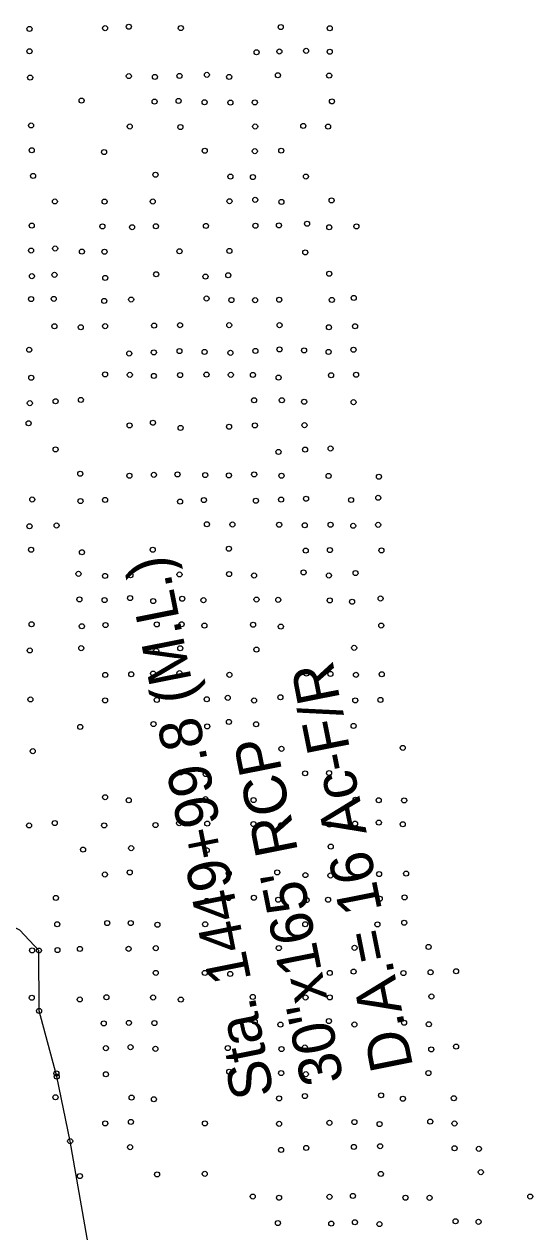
# Model space of a CAD drawing. Extents: x 20503438 to 20508873, y 7964251 to 7984667.
# Drawn here: x 20505651.7 to 20505852.6, y 7977511.9 to 7977989.1 of the extents above; entities that cross this region are included whole.
import ezdxf

# ---------------------------------------------------------------- set-up
doc = ezdxf.new("R2010")
doc.units = 0
for name, color, linetype in [('SurDrainageArrowDown', 7, 'Continuous'), ('SurSurveyPoints', 7, 'Continuous'), ('SurTxtDrainage', 7, 'Continuous')]:
    doc.layers.add(name, color=color, linetype=linetype)

msp = doc.modelspace()

# ---------------------------------------------------------------- linework, layer by layer
at = {"layer": 'SurDrainageArrowDown'}
msp.add_lwpolyline([(20505748.21, 7977193.29), (20505742.63, 7977213.06), (20505736.52, 7977234.9), (20505725.99, 7977280.52), (20505713.88, 7977327.5), (20505706.79, 7977347.37), (20505703.26, 7977372.92), (20505698.22, 7977399.33), (20505687.89, 7977446.43), (20505678.89, 7977496.64), (20505669.89, 7977547.69), (20505664.57, 7977573.19), (20505657.6, 7977599.18), (20505657.57, 7977623.02), (20505649.94, 7977631.12), (20505646.7, 7977632.62), (20505643.09, 7977632.08)], dxfattribs=at)
at = {"layer": 'SurSurveyPoints'}
for centre in [(20505653.81, 7977987.19), (20505683.67, 7977987.47), (20505693.05, 7977988.06), (20505713.58, 7977987.5), (20505753.03, 7977987.91), (20505772.39, 7977987.44), (20505653.81, 7977978.33), (20505743.52, 7977977.95), (20505752.49, 7977978.25), (20505763.03, 7977978.51), (20505772.39, 7977978.14), (20505654.08, 7977967.95), (20505693.05, 7977968.52), (20505703.34, 7977968.2), (20505713.06, 7977968.62), (20505723.87, 7977969.04), (20505732.68, 7977968.2), (20505751.92, 7977968.88), (20505772.17, 7977968.75), (20505674.4, 7977958.84), (20505703.21, 7977958.45), (20505712.69, 7977958.71), (20505722.95, 7977958.18), (20505733.17, 7977958.07), (20505742.82, 7977958.13), (20505773.28, 7977958.56), (20505654.45, 7977949.03), (20505693.4, 7977948.62), (20505742.93, 7977948.62), (20505761.96, 7977948.86), (20505771.74, 7977948.56), (20505713.43, 7977948.38), (20505654.69, 7977939.25), (20505723.03, 7977939.03), (20505753.24, 7977939.07), (20505683.29, 7977938.52), (20505742.82, 7977938.87), (20505703.59, 7977929.55), (20505655.23, 7977929.08), (20505733.18, 7977928.81), (20505742.06, 7977928.66), (20505762.97, 7977928.85), (20505663.84, 7977919), (20505683.47, 7977918.95), (20505702.49, 7977918.98), (20505732.81, 7977919.1), (20505742.99, 7977919.65), (20505753.29, 7977918.79), (20505773.13, 7977919.41), (20505654.71, 7977909.46), (20505682.6, 7977909.16), (20505694.31, 7977908.83), (20505703.77, 7977909.19), (20505723.52, 7977909.32), (20505743.05, 7977909.41), (20505752.35, 7977909.54), (20505763.43, 7977910.19), (20505772.21, 7977908.78), (20505782.91, 7977909.15), (20505654.45, 7977899.61), (20505663.95, 7977900.41), (20505674.54, 7977899.21), (20505683.44, 7977899.15), (20505713.06, 7977899.34), (20505732.75, 7977899.46), (20505762.75, 7977898.87), (20505654.76, 7977889.48), (20505663.7, 7977890.01), (20505683.74, 7977888.77), (20505703.85, 7977890.21), (20505723.34, 7977889.33), (20505732.3, 7977889.86), (20505772.19, 7977890.45), (20505654.46, 7977880.45), (20505663.4, 7977880.51), (20505683.33, 7977879.71), (20505693.98, 7977880.25), (20505723.74, 7977880.65), (20505733.57, 7977880.03), (20505742.92, 7977879.99), (20505752.46, 7977880.17), (20505773.22, 7977880.08), (20505781.87, 7977880.9), (20505663.67, 7977869.68), (20505674.08, 7977869.3), (20505683.68, 7977869.73), (20505703.04, 7977869.95), (20505713.26, 7977870.13), (20505732.69, 7977870.12), (20505752.61, 7977870.13), (20505772.07, 7977869.27), (20505782.37, 7977869.7), (20505653.73, 7977860.39), (20505693.24, 7977858.92), (20505702.93, 7977859.34), (20505713.05, 7977859.91), (20505722.97, 7977859.55), (20505733.18, 7977859.2), (20505743.04, 7977859.94), (20505752.56, 7977860.57), (20505762.26, 7977860.13), (20505771.94, 7977859.54), (20505781.77, 7977860.42), (20505654.52, 7977849.34), (20505683.68, 7977850.66), (20505693.44, 7977850.5), (20505702.94, 7977850.04), (20505713.3, 7977850.4), (20505723.73, 7977850.58), (20505733.34, 7977850.5), (20505742.07, 7977850.44), (20505752.2, 7977849.41), (20505772.92, 7977850.34), (20505782.77, 7977850.55), (20505653.96, 7977839.29), (20505664.15, 7977840.06), (20505674.11, 7977840.58), (20505742.49, 7977840.44), (20505753.47, 7977840.43), (20505762.29, 7977839.86), (20505781.79, 7977839.7), (20505653.49, 7977831.37), (20505693.35, 7977830.5), (20505702.59, 7977831.59), (20505713.48, 7977829.51), (20505732.65, 7977829.97), (20505742.86, 7977830.51), (20505762.42, 7977830.61), (20505664.12, 7977821.02), (20505752.16, 7977820.04), (20505762.67, 7977820.93), (20505772.72, 7977821.38), (20505673.88, 7977811.41), (20505693.26, 7977810.64), (20505702.95, 7977810.99), (20505712.26, 7977811.18), (20505723.21, 7977810.9), (20505732.59, 7977810.74), (20505742.56, 7977811.14), (20505753.34, 7977810.63), (20505771.95, 7977810.55), (20505791.81, 7977810.22), (20505654.92, 7977801.24), (20505673.95, 7977800.61), (20505683.68, 7977801.07), (20505722.71, 7977801.03), (20505743.25, 7977800.73), (20505753.19, 7977801.22), (20505763.02, 7977801.52), (20505780.81, 7977801.04), (20505791.56, 7977801.91), (20505713.29, 7977800.42), (20505723.89, 7977791.46), (20505733.96, 7977791.36), (20505752.42, 7977791.25), (20505762.5, 7977791.04), (20505772.74, 7977791.28), (20505791.51, 7977791.24), (20505653.81, 7977790.65), (20505664.52, 7977790.97), (20505781.66, 7977790.85), (20505732.56, 7977781.8), (20505654.44, 7977781.39), (20505674.55, 7977780.4), (20505702.48, 7977781.39), (20505762.89, 7977781.05), (20505772.47, 7977781.27), (20505792.82, 7977781.11), (20505762.08, 7977772.45), (20505782.58, 7977772.16), (20505673.17, 7977771.86), (20505683.64, 7977771.03), (20505693.65, 7977771.31), (20505713.07, 7977771.62), (20505732.63, 7977771.79), (20505742.53, 7977771.2), (20505772.07, 7977771.22), (20505673.55, 7977761.78), (20505683.46, 7977761.52), (20505693.54, 7977762.29), (20505702.69, 7977761.12), (20505714.16, 7977762.05), (20505722.52, 7977761.46), (20505743.47, 7977761.71), (20505752.06, 7977761.6), (20505772.37, 7977761.35), (20505781.19, 7977760.85), (20505792.49, 7977762.13), (20505654.64, 7977751.94), (20505674.5, 7977751.13), (20505683.84, 7977751.62), (20505704.06, 7977751.91), (20505713.91, 7977751.93), (20505722.9, 7977751.42), (20505742.12, 7977751.74), (20505753.08, 7977751.02), (20505792.74, 7977751.44), (20505653.92, 7977741.59), (20505674.26, 7977742.49), (20505703.84, 7977741.41), (20505713.37, 7977742.44), (20505743.45, 7977741.95), (20505782.05, 7977742.64), (20505683.74, 7977731.93), (20505694.03, 7977732.16), (20505702.62, 7977732.47), (20505713.02, 7977732.62), (20505732.76, 7977731.97), (20505763.15, 7977732.46), (20505772.65, 7977732.33), (20505782.76, 7977731.97), (20505792.92, 7977732.18), (20505654.17, 7977722.23), (20505683.65, 7977721.85), (20505704.09, 7977722.05), (20505723.8, 7977722.3), (20505732.09, 7977722.88), (20505742.51, 7977721.83), (20505752.89, 7977723.07), (20505782.5, 7977721.84), (20505792.42, 7977722.02), (20505673.88, 7977711.39), (20505702.8, 7977712.51), (20505724.03, 7977711.6), (20505732.59, 7977713.36), (20505743.32, 7977712.42), (20505781.82, 7977711.79), (20505655.1, 7977701.8), (20505753.3, 7977702.73), (20505801.24, 7977703.1), (20505713.48, 7977693.39), (20505723.43, 7977692.75), (20505762.64, 7977693.04), (20505772.11, 7977693.15), (20505683.67, 7977683.61), (20505693.03, 7977682.42), (20505723.3, 7977682.83), (20505742.32, 7977682.47), (20505782.59, 7977682.59), (20505791.72, 7977682.39), (20505801.79, 7977682.34), (20505653.65, 7977672.44), (20505663.78, 7977673.37), (20505683.32, 7977672.46), (20505703.58, 7977672.61), (20505712.88, 7977673.36), (20505724.05, 7977673.17), (20505742.29, 7977673.01), (20505753.19, 7977672.5), (20505772.32, 7977672.78), (20505782.37, 7977673.2), (20505791.78, 7977673.59), (20505801.21, 7977672.93), (20505674.95, 7977662.91), (20505693.96, 7977663.48), (20505723.79, 7977662.66), (20505772.77, 7977664.11), (20505683.63, 7977653.06), (20505693.42, 7977653.9), (20505732.51, 7977653.54), (20505751.67, 7977653.88), (20505762.76, 7977652.82), (20505772.66, 7977652.66), (20505791.9, 7977653.26), (20505802.56, 7977653.44), (20505664.28, 7977643.8), (20505732.4, 7977643.76), (20505742.46, 7977643.91), (20505771.74, 7977643.09), (20505792.14, 7977643.5), (20505801.94, 7977644.03), (20505723.81, 7977642.6), (20505752.08, 7977643.08), (20505763.26, 7977642.95), (20505684.52, 7977633.9), (20505693.78, 7977633.89), (20505801.8, 7977634.01), (20505664.79, 7977633.39), (20505704.35, 7977633.2), (20505723.2, 7977633.41), (20505762.71, 7977633.42), (20505791.23, 7977633.35), (20505752.28, 7977623.99), (20505782.22, 7977624.09), (20505811.43, 7977624.43), (20505654.84, 7977623.06), (20505657.57, 7977623.02), (20505664.89, 7977623.23), (20505673.74, 7977623.65), (20505692.98, 7977623.69), (20505703.67, 7977623.97), (20505781.84, 7977614.71), (20505822.28, 7977614.81), (20505703.68, 7977614.2), (20505723.05, 7977614.17), (20505733.1, 7977613.76), (20505772.4, 7977614.15), (20505801.47, 7977614.12), (20505812.24, 7977614.42), (20505654.73, 7977604.36), (20505673.64, 7977603.69), (20505684.21, 7977604.56), (20505702.64, 7977604.46), (20505713.59, 7977603.63), (20505741.98, 7977604.71), (20505762.85, 7977604.46), (20505772.4, 7977604.53), (20505812.54, 7977604.85), (20505657.6, 7977599.18), (20505683.13, 7977594.22), (20505693.1, 7977594.44), (20505703.14, 7977594.35), (20505742.75, 7977594.93), (20505752.89, 7977593.77), (20505772.07, 7977595.15), (20505782.12, 7977593.8), (20505801.73, 7977594.52), (20505811.52, 7977593.88), (20505684.01, 7977584.45), (20505693.73, 7977584.84), (20505703.53, 7977584.19), (20505732.1, 7977584.5), (20505753.34, 7977584.1), (20505762.61, 7977584.72), (20505812.51, 7977583.97), (20505822.27, 7977585.07), (20505664.45, 7977574.49), (20505664.57, 7977573.19), (20505684.01, 7977574.11), (20505732.7, 7977575.16), (20505753.2, 7977574.61), (20505762.95, 7977574.18), (20505811.34, 7977574.61), (20505664.09, 7977565.05), (20505694.13, 7977564.93), (20505702.94, 7977564.27), (20505752.37, 7977564.58), (20505762.6, 7977565.52), (20505792.67, 7977565.81), (20505801.31, 7977564.47), (20505821.41, 7977564.67), (20505683.74, 7977554.72), (20505693.9, 7977555.32), (20505723.09, 7977554.7), (20505752.37, 7977554.55), (20505772.25, 7977554.95), (20505782.12, 7977555.23), (20505792.07, 7977554.48), (20505812.11, 7977555.45), (20505821.66, 7977554.69), (20505669.89, 7977547.69), (20505693.53, 7977545.33), (20505753.16, 7977544.24), (20505763.12, 7977545.02), (20505781.93, 7977545.4), (20505792.26, 7977545.71), (20505821.71, 7977544.9), (20505831.32, 7977544.66), (20505673.72, 7977533.89), (20505704.21, 7977534.55), (20505723.01, 7977534.8), (20505792.57, 7977534.76), (20505832.06, 7977535.46), (20505741.97, 7977525.82), (20505752.36, 7977525.34), (20505772.31, 7977525.7), (20505781.56, 7977526.05), (20505802.32, 7977525.37), (20505811.85, 7977525.31), (20505851.6, 7977525.82), (20505751.95, 7977515.32), (20505773.02, 7977515.12), (20505782.34, 7977515.65), (20505792.03, 7977514.92), (20505822.08, 7977516.07), (20505831.17, 7977515.83)]:
    msp.add_circle(centre, 1, dxfattribs=at)

# ---------------------------------------------------------------- texts
at = {"layer": 'SurTxtDrainage'}
for s, p in [('Sta. 1449+99.8 (M.L.)', (20505750.48, 7977566.19)), ('D.A.= 16 Ac-F/R', (20505805.4, 7977577.1)), ('30"x165\' RCP', (20505777.94, 7977571.64))]:
    msp.add_text(s, height=16.8, rotation=101.2441, dxfattribs=at).set_placement(p)

doc.saveas('drawing.dxf')
